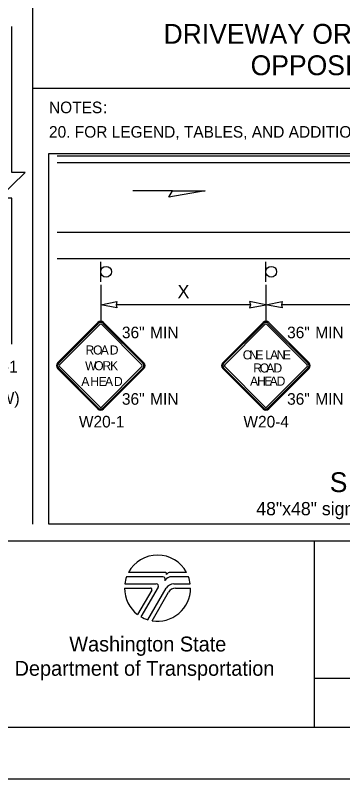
# Model space of a CAD drawing. Extents: x 99977 to 100176, y 99905 to 100011.
# Drawn here: x 100110.396 to 100112.379, y 99999.687 to 100004.304 of the extents above; entities that cross this region are included whole.
import ezdxf

# ---------------------------------------------------------------- set-up
doc = ezdxf.new("R2010")
doc.units = 0
for name, color, linetype in [('RD_ED_ShoulderPavedEdge', 7, 'Continuous'), ('RD_MK_LineDblYellowCenter', 7, 'Continuous'), ('RD_MK_LineEdgeWhite', 7, 'Continuous'), ('SH_DE_DetailHeading2Text', 7, 'Continuous'), ('SH_GI_GeneralNotesBodyText', 7, 'Continuous'), ('SH_GI_PlotLimits', 7, 'Continuous'), ('SH_GI_SheetBorder', 7, 'Continuous'), ('SH_GI_SheetTextInCells', 7, 'Continuous'), ('SH_GI_WSDOTLogo', 7, 'Continuous'), ('TR_SN_ConstructionSigns', 7, 'Continuous'), ('TR_WZ_Sign', 7, 'Continuous'), ('TR_WZ_WorkZoneDetails', 7, 'Continuous'), ('TR_WZ_WorkZoneTextCurrent', 7, 'Continuous')]:
    doc.layers.add(name, color=color, linetype=linetype)

msp = doc.modelspace()

# ---------------------------------------------------------------- linework, layer by layer
at = {"layer": 'RD_ED_ShoulderPavedEdge'}
msp.add_line((100110.65, 100002.8334), (100115.6, 100002.8334), dxfattribs=at)
at = {"layer": 'RD_MK_LineDblYellowCenter'}
for p, q in [((100110.65, 100003.4534), (100114.9276, 100003.4534)), ((100110.65, 100003.4134), (100114.9776, 100003.4134))]:
    msp.add_line(p, q, dxfattribs=at)
at = {"layer": 'RD_MK_LineEdgeWhite'}
msp.add_line((100110.65, 100002.9934), (100114.9776, 100002.9934), dxfattribs=at)
at = {"layer": 'SH_GI_PlotLimits'}
msp.add_lwpolyline([(100099.0625, 99999.6875), (100116.0625, 99999.6875), (100116.0625, 100010.6875), (100099.0625, 100010.6875)], close=True, dxfattribs=at)
at = {"layer": 'SH_GI_SheetBorder'}
for p, q in [((100100, 100001.1259), (100115.75, 100001.1259)), ((100112.2055, 100001.1259), (100112.2055, 100000)), ((100112.2055, 100000.2955), (100115.2079, 100000.2955)), ((100100, 100000), (100115.75, 100000))]:
    msp.add_line(p, q, dxfattribs=at)
at = {"layer": 'SH_GI_WSDOTLogo'}
for p, q in [((100111.303, 100000.9354), (100111.0815, 100000.9354)), ((100111.433, 100000.9354), (100111.3351, 100000.9354)), ((100111.2894, 100000.9094), (100111.0697, 100000.9094)), ((100111.343, 100000.9094), (100111.3429, 100000.9094)), ((100111.4448, 100000.9094), (100111.343, 100000.9094)), ((100111.0572, 100000.84), (100111.2148, 100000.84)), ((100111.059, 100000.8661), (100111.2496, 100000.8661)), ((100111.222, 100000.8277), (100111.1364, 100000.6807)), ((100111.261, 100000.8464), (100111.1567, 100000.6672)), ((100111.1989, 100000.6487), (100111.3089, 100000.839)), ((100111.3558, 100000.8661), (100111.4555, 100000.8661)), ((100111.3655, 100000.8394), (100111.4572, 100000.8394)), ((100111.2244, 100000.6428), (100111.3242, 100000.8156))]:
    msp.add_line(p, q, dxfattribs=at)
for centre, radius, start, end in [((100111.2572, 100000.84), 0.2, 28.4787, 151.532), ((100111.303, 100000.9263), 0.00903, 329.8742, 90.0033), ((100111.3352, 100000.9066), 0.0287, 90.0072, 148.1676), ((100111.2572, 100000.84), 0.2, 159.696, 172.5057), ((100111.2894, 100000.8946), 0.0148, 327.8418, 89.9985), ((100111.3429, 100000.861), 0.0484, 89.9953, 147.8238), ((100111.2572, 100000.84), 0.2, 7.4943, 20.2941), ((100111.2572, 100000.84), 0.2, 179.9986, 232.8433), ((100111.2149, 100000.8318), 0.0082, 329.7436, 90), ((100111.2572, 100000.84), 0.2, 260.5455, 359.8086), ((100111.2497, 100000.853), 0.0131, 329.7683, 90), ((100111.3558, 100000.8119), 0.0542, 90, 149.9974), ((100111.3654, 100000.7918), 0.0476, 90, 150.0543), ((100111.2572, 100000.84), 0.2, 239.7929, 253.0448)]:
    msp.add_arc(centre, radius, start, end, dxfattribs=at)
at = {"layer": 'TR_SN_ConstructionSigns'}
for p, q in [((100110.8959, 100002.4462), (100110.6523, 100002.2026)), ((100110.6523, 100002.2026), (100110.8959, 100002.4462)), ((100110.9007, 100002.4413), (100110.6571, 100002.1977)), ((100111.1695, 100002.1977), (100110.9258, 100002.4413)), ((100111.1743, 100002.2026), (100110.9307, 100002.4462)), ((100110.9307, 100002.4462), (100111.1743, 100002.2026)), ((100111.8959, 100002.4462), (100111.6523, 100002.2026)), ((100111.6523, 100002.2026), (100111.8959, 100002.4462)), ((100111.9007, 100002.4413), (100111.6571, 100002.1977)), ((100112.1695, 100002.1977), (100111.9258, 100002.4413)), ((100112.1743, 100002.2026), (100111.9307, 100002.4462)), ((100111.9307, 100002.4462), (100112.1743, 100002.2026)), ((100110.6639, 100002.191), (100110.9075, 100002.4346)), ((100110.9191, 100002.4346), (100111.1627, 100002.191)), ((100111.6639, 100002.191), (100111.9075, 100002.4346)), ((100111.9191, 100002.4346), (100112.1627, 100002.191)), ((100110.6523, 100002.1678), (100110.8959, 100001.9241)), ((100110.8959, 100001.9241), (100110.6523, 100002.1678)), ((100110.6571, 100002.1726), (100110.9007, 100001.929)), ((100110.9075, 100001.9357), (100110.6639, 100002.1794)), ((100111.1627, 100002.1794), (100110.9191, 100001.9357)), ((100110.9258, 100001.929), (100111.1695, 100002.1726)), ((100110.9307, 100001.9241), (100111.1743, 100002.1678)), ((100111.1743, 100002.1678), (100110.9307, 100001.9241)), ((100111.6523, 100002.1678), (100111.8959, 100001.9241)), ((100111.8959, 100001.9241), (100111.6523, 100002.1678)), ((100111.6571, 100002.1726), (100111.9007, 100001.929)), ((100111.9075, 100001.9357), (100111.6639, 100002.1794)), ((100112.1627, 100002.1794), (100111.9191, 100001.9357)), ((100111.9258, 100001.929), (100112.1695, 100002.1726)), ((100111.9307, 100001.9241), (100112.1743, 100002.1678)), ((100112.1743, 100002.1678), (100111.9307, 100001.9241))]:
    msp.add_line(p, q, dxfattribs=at)
for centre, radius, start, end in [((100110.9133, 100002.4288), 0.0246, 45, 135), ((100110.9133, 100002.4288), 0.0246, 45, 135), ((100110.9133, 100002.4288), 0.0178, 45, 135), ((100111.9133, 100002.4288), 0.0246, 45, 135), ((100111.9133, 100002.4288), 0.0246, 45, 135), ((100111.9133, 100002.4288), 0.0178, 45, 135), ((100110.9133, 100002.4288), 0.0082, 45, 135), ((100111.9133, 100002.4288), 0.0082, 45, 135), ((100110.6697, 100002.1852), 0.0246, 135, 225), ((100110.6697, 100002.1852), 0.0246, 135, 225), ((100110.6697, 100002.1852), 0.0178, 135, 225), ((100110.6697, 100002.1852), 0.0082, 135, 225), ((100111.1569, 100002.1852), 0.0082, 315, 45), ((100111.1569, 100002.1852), 0.0178, 315, 45), ((100111.1569, 100002.1852), 0.0246, 315, 45), ((100111.1569, 100002.1852), 0.0246, 315, 45), ((100111.6697, 100002.1852), 0.0246, 135, 225), ((100111.6697, 100002.1852), 0.0246, 135, 225), ((100111.6697, 100002.1852), 0.0178, 135, 225), ((100111.6697, 100002.1852), 0.0082, 135, 225), ((100112.1569, 100002.1852), 0.0082, 315, 45), ((100112.1569, 100002.1852), 0.0178, 315, 45), ((100112.1569, 100002.1852), 0.0246, 315, 45), ((100112.1569, 100002.1852), 0.0246, 315, 45), ((100110.9133, 100001.9415), 0.0082, 225, 315), ((100111.9133, 100001.9415), 0.0082, 225, 315), ((100110.9133, 100001.9415), 0.0246, 225, 315), ((100110.9133, 100001.9415), 0.0246, 225, 315), ((100110.9133, 100001.9415), 0.0178, 225, 315), ((100111.9133, 100001.9415), 0.0246, 225, 315), ((100111.9133, 100001.9415), 0.0246, 225, 315), ((100111.9133, 100001.9415), 0.0178, 225, 315)]:
    msp.add_arc(centre, radius, start, end, dxfattribs=at)
at = {"layer": 'TR_WZ_Sign'}
for p, q in [((100110.9133, 100002.6933), (100110.9133, 100002.8134)), ((100111.9133, 100002.6933), (100111.9133, 100002.8134))]:
    msp.add_line(p, q, dxfattribs=at)
for centre in [(100110.9457, 100002.7534), (100110.9457, 100002.7534), (100111.9457, 100002.7534), (100111.9457, 100002.7534)]:
    msp.add_circle(centre, 0.0324, dxfattribs=at)
at = {"layer": 'TR_WZ_WorkZoneDetails'}
for p, q in [((100110.5, 100010.275), (100110.5, 100001.2259)), ((100115.75, 100003.862), (100110.5, 100003.862)), ((100111.3482, 100003.2427), (100111.1071, 100003.2427)), ((100110.9133, 100002.6734), (100110.9133, 100002.4534)), ((100111.9133, 100002.6734), (100111.9133, 100002.4534)), ((100111.8195, 100002.5534), (100111.007, 100002.5534)), ((100112.8195, 100002.5534), (100112.007, 100002.5534))]:
    msp.add_line(p, q, dxfattribs=at)
msp.add_lwpolyline([(100110.375, 100002.3159), (100110.375, 100003.1985), (100110.295, 100003.1985), (100110.455, 100003.3533), (100110.375, 100003.3533), (100110.375, 100004.2359)], dxfattribs=at)
for points in [[(100111.5447, 100003.2427), (100111.3259, 100003.2041), (100111.3482, 100003.2427)], [(100110.9133, 100002.5534), (100111.0116, 100002.5727), (100111.007, 100002.5534), (100111.0116, 100002.5341)], [(100111.9133, 100002.5534), (100111.815, 100002.5727), (100111.8195, 100002.5534), (100111.815, 100002.5341)], [(100111.9133, 100002.5534), (100112.0116, 100002.5727), (100112.007, 100002.5534), (100112.0116, 100002.5341)]]:
    msp.add_lwpolyline(points, close=True, dxfattribs=at)
at = {"layer": 'TR_WZ_WorkZoneTextCurrent'}
msp.add_lwpolyline([(100110.6, 100003.4685), (100115.65, 100003.4685), (100115.65, 100001.2259), (100110.6, 100001.2259)], close=True, dxfattribs=at)

# ---------------------------------------------------------------- texts
at = {"layer": 'SH_DE_DetailHeading2Text'}
for s, p in [('DRIVEWAY OR BUSINESS ACCESS DETAIL', (100111.2936, 100004.132)), ('OPPOSITE OF LANE CLOSURE', (100111.8211, 100003.942)), ('SIGN SEQUENCE A', (100112.2998, 100001.4208))]:
    msp.add_text(s, height=0.12, rotation=360, dxfattribs=at).set_placement(p)
at = {"layer": 'SH_GI_GeneralNotesBodyText'}
for s, p in [('NOTES', (100110.6, 100003.7122)), (':', (100110.9275, 100003.7122)), ('20. FOR LEGEND, TABLES, AND ADDITIONAL NOTES: SEE TC341, SHEETS 4 & 5.', (100110.6, 100003.5642))]:
    msp.add_text(s, height=0.07, rotation=360, dxfattribs=at).set_placement(p)
at = {"layer": 'SH_GI_SheetTextInCells'}
for s, p in [('Washington State', (100110.7229, 100000.4571)), ('Department of Transportation', (100110.3916, 100000.3101))]:
    msp.add_text(s, height=0.090072, dxfattribs=at).set_placement(p)
at = {"layer": 'TR_SN_ConstructionSigns'}
for s, p in [('36"', (100111.0417, 100002.3512)), ('MIN', (100111.2123, 100002.3512)), ('36"', (100112.0417, 100002.3512)), ('MIN', (100112.2123, 100002.3512)), ('36"', (100111.0417, 100001.9491)), ('MIN', (100111.2123, 100001.9491)), ('36"', (100112.0417, 100001.9491)), ('MIN', (100112.2123, 100001.9491)), ('W20-1', (100110.7812, 100001.8119)), ('W20-4', (100111.7772, 100001.8119))]:
    msp.add_text(s, height=0.07, rotation=360, dxfattribs=at).set_placement(p)
for s, p in [('R', (100110.8213, 100002.2528)), ('O', (100110.867, 100002.2528)), ('A', (100110.9131, 100002.2528)), ('D', (100110.968, 100002.2528)), ('O', (100111.7735, 100002.2234)), ('N', (100111.8121, 100002.2234)), ('E', (100111.8497, 100002.2234)), ('L', (100111.9094, 100002.2234)), ('A', (100111.9392, 100002.2234)), ('N', (100111.9787, 100002.2234)), ('E', (100112.0163, 100002.2234)), ('W', (100110.8185, 100002.1578)), ('O', (100110.8738, 100002.1578)), ('R', (100110.9239, 100002.1578)), ('K', (100110.9698, 100002.1578)), ('R', (100111.8367, 100002.1441)), ('O', (100111.8763, 100002.1441)), ('A', (100111.9158, 100002.1441)), ('D', (100111.9592, 100002.1441)), ('A', (100111.8176, 100002.0648)), ('H', (100111.8602, 100002.0648)), ('E', (100111.9029, 100002.0648)), ('A', (100111.9357, 100002.0648)), ('D', (100111.9784, 100002.0648)), ('A', (100110.7957, 100002.0629)), ('H', (100110.8504, 100002.0629)), ('E', (100110.9007, 100002.0629)), ('A', (100110.939, 100002.0629)), ('D', (100110.9937, 100002.0629))]:
    msp.add_text(s, height=0.0547, dxfattribs=at).set_placement(p)
at = {"layer": 'TR_WZ_WorkZoneDetails'}
for s, p in [('R2-1', (100110.2029, 100002.1439)), ('(B/W)', (100110.1764, 100001.9538))]:
    msp.add_text(s, height=0.072, rotation=360, dxfattribs=at).set_placement(p)
at = {"layer": 'TR_WZ_WorkZoneTextCurrent'}
msp.add_text('X', height=0.08, rotation=360, dxfattribs=at).set_placement((100111.3786, 100002.5934))
msp.add_text('48"x48" signs required on 45+ mph roadways', height=0.08, dxfattribs=at).set_placement((100111.8551, 100001.2808))

doc.saveas('drawing.dxf')
